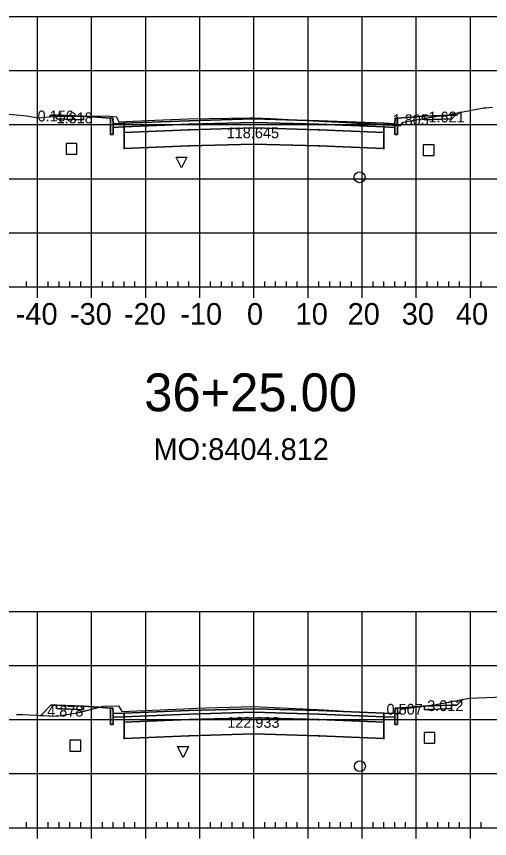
# Model space of a CAD drawing. Extents: x 704834 to 709892, y 372981 to 377533.
# Drawn here: x 707193 to 707280.4, y 373740.8 to 373892.8 of the extents above; entities that cross this region are included whole.
import ezdxf

# ---------------------------------------------------------------- set-up
doc = ezdxf.new("R2010")
doc.units = 0
for name, color, linetype in [('1', 7, 'Continuous'), ('10', 7, 'Continuous'), ('13', 7, 'Continuous'), ('14', 7, 'Continuous'), ('4', 7, 'Continuous'), ('57', 7, 'Continuous'), ('59', 7, 'Continuous'), ('Default_Xsect', 7, 'Continuous'), ('Existing', 7, 'Continuous')]:
    doc.layers.add(name, color=color, linetype=linetype)

msp = doc.modelspace()

# ---------------------------------------------------------------- linework, layer by layer
for points in [[(707199.37, 373874.54), (707199.07, 373874.23)], [(707200.37, 373874.58), (707199.37, 373874.54)], [(707273.37, 373874.58), (707274.37, 373874.54)], [(707274.37, 373874.54), (707274.91, 373875.07)], [(707210.37, 373873.98), (707205.37, 373874.38)], [(707263.37, 373873.98), (707268.37, 373874.38)], [(707274.37, 373765.47), (707275.44, 373766.53)], [(707199.37, 373765.47), (707197.5, 373763.59)], [(707200.37, 373765.51), (707199.37, 373765.47)], [(707210.37, 373764.91), (707205.37, 373765.31)], [(707263.37, 373764.91), (707268.37, 373765.31)], [(707273.37, 373765.51), (707274.37, 373765.47)]]:
    msp.add_lwpolyline(points)
for points in [[(707205.37, 373874.38), (707200.37, 373874.58), (707200.37, 373873.91), (707205.37, 373873.71)], [(707268.37, 373873.71), (707273.37, 373873.91), (707273.37, 373874.58), (707268.37, 373874.38)], [(707210.87, 373872.98), (707210.79, 373873.98), (707210.37, 373873.98), (707210.37, 373870.98), (707210.87, 373870.98)], [(707212.87, 373873.06), (707210.87, 373872.98), (707210.87, 373872.31), (707212.87, 373872.39)], [(707236.87, 373873.23), (707248.87, 373872.87), (707260.87, 373872.39), (707260.87, 373873.06), (707248.87, 373873.54), (707236.87, 373873.9), (707224.87, 373873.54), (707212.87, 373873.06), (707212.87, 373872.39), (707224.87, 373872.87)], [(707236.87, 373872.23), (707248.87, 373871.87), (707260.87, 373871.39), (707260.87, 373872.39), (707248.87, 373872.87), (707236.87, 373873.23), (707224.87, 373872.87), (707212.87, 373872.39), (707212.87, 373871.39), (707224.87, 373871.87)], [(707236.82, 373873.18), (707236.92, 373873.18), (707236.92, 373873.28), (707236.82, 373873.28)], [(707260.87, 373872.39), (707262.87, 373872.31), (707262.87, 373872.98), (707260.87, 373873.06)], [(707262.87, 373870.98), (707263.37, 373870.98), (707263.37, 373873.98), (707262.96, 373873.98), (707262.87, 373872.98)], [(707212.82, 373871.34), (707212.92, 373871.34), (707212.92, 373871.44), (707212.82, 373871.44)], [(707236.87, 373869.23), (707248.87, 373868.87), (707260.87, 373868.39), (707260.87, 373871.39), (707248.87, 373871.87), (707236.87, 373872.23), (707224.87, 373871.87), (707212.87, 373871.39), (707212.87, 373868.39), (707224.87, 373868.87)], [(707224.82, 373871.82), (707224.92, 373871.82), (707224.92, 373871.92), (707224.82, 373871.92)], [(707236.82, 373872.18), (707236.92, 373872.18), (707236.92, 373872.28), (707236.82, 373872.28)], [(707248.82, 373871.82), (707248.92, 373871.82), (707248.92, 373871.92), (707248.82, 373871.92)], [(707260.82, 373871.34), (707260.92, 373871.34), (707260.92, 373871.44), (707260.82, 373871.44)], [(707212.82, 373868.34), (707212.92, 373868.34), (707212.92, 373868.44), (707212.82, 373868.44)], [(707224.82, 373868.82), (707224.92, 373868.82), (707224.92, 373868.92), (707224.82, 373868.92)], [(707236.82, 373869.18), (707236.92, 373869.18), (707236.92, 373869.28), (707236.82, 373869.28)], [(707248.82, 373868.82), (707248.92, 373868.82), (707248.92, 373868.92), (707248.82, 373868.92)], [(707260.82, 373868.34), (707260.92, 373868.34), (707260.92, 373868.44), (707260.82, 373868.44)], [(707205.37, 373765.31), (707200.37, 373765.51), (707200.37, 373764.84), (707205.37, 373764.64)], [(707268.37, 373764.64), (707273.37, 373764.84), (707273.37, 373765.51), (707268.37, 373765.31)], [(707210.87, 373763.91), (707210.79, 373764.91), (707210.37, 373764.91), (707210.37, 373761.91), (707210.87, 373761.91)], [(707212.87, 373763.99), (707210.87, 373763.91), (707210.87, 373763.24), (707212.87, 373763.32)], [(707236.87, 373764.16), (707248.87, 373763.8), (707260.87, 373763.32), (707260.87, 373763.99), (707248.87, 373764.47), (707236.87, 373764.83), (707224.87, 373764.47), (707212.87, 373763.99), (707212.87, 373763.32), (707224.87, 373763.8)], [(707236.87, 373763.16), (707248.87, 373762.8), (707260.87, 373762.32), (707260.87, 373763.32), (707248.87, 373763.8), (707236.87, 373764.16), (707224.87, 373763.8), (707212.87, 373763.32), (707212.87, 373762.32), (707224.87, 373762.8)], [(707236.82, 373764.11), (707236.92, 373764.11), (707236.92, 373764.21), (707236.82, 373764.21)], [(707260.87, 373763.32), (707262.87, 373763.24), (707262.87, 373763.91), (707260.87, 373763.99)], [(707262.87, 373761.91), (707263.37, 373761.91), (707263.37, 373764.91), (707262.96, 373764.91), (707262.87, 373763.91)], [(707212.82, 373762.27), (707212.92, 373762.27), (707212.92, 373762.37), (707212.82, 373762.37)], [(707236.87, 373760.16), (707248.87, 373759.8), (707260.87, 373759.32), (707260.87, 373762.32), (707248.87, 373762.8), (707236.87, 373763.16), (707224.87, 373762.8), (707212.87, 373762.32), (707212.87, 373759.32), (707224.87, 373759.8)], [(707224.82, 373762.75), (707224.92, 373762.75), (707224.92, 373762.85), (707224.82, 373762.85)], [(707236.82, 373763.11), (707236.92, 373763.11), (707236.92, 373763.21), (707236.82, 373763.21)], [(707248.82, 373762.75), (707248.92, 373762.75), (707248.92, 373762.85), (707248.82, 373762.85)], [(707260.82, 373762.27), (707260.92, 373762.27), (707260.92, 373762.37), (707260.82, 373762.37)], [(707212.82, 373759.27), (707212.92, 373759.27), (707212.92, 373759.37), (707212.82, 373759.37)], [(707224.82, 373759.75), (707224.92, 373759.75), (707224.92, 373759.85), (707224.82, 373759.85)], [(707236.82, 373760.11), (707236.92, 373760.11), (707236.92, 373760.21), (707236.82, 373760.21)], [(707248.82, 373759.75), (707248.92, 373759.75), (707248.92, 373759.85), (707248.82, 373759.85)], [(707260.82, 373759.27), (707260.92, 373759.27), (707260.92, 373759.37), (707260.82, 373759.37)]]:
    msp.add_lwpolyline(points, close=True)
at = {"layer": '1'}
for points in [[(707199.07, 373874.23), (707199.71, 373874.29), (707200.37, 373874.3), (707200.37, 373874.58), (707199.37, 373874.54)], [(707205.38, 373874.38), (707209.67, 373874.44), (707211.43, 373874.28), (707211.53, 373874.07), (707211.9, 373873.33), (707218.58, 373873.61), (707224.72, 373873.87), (707236.2, 373874.07), (707236.84, 373874.09), (707239.91, 373873.93), (707249.96, 373873.39), (707253.82, 373873.23), (707263.37, 373872.67), (707263.37, 373870.98), (707262.87, 373870.98), (707262.87, 373872.31), (707260.87, 373872.39), (707260.87, 373871.39), (707260.87, 373868.39), (707248.87, 373868.87), (707236.87, 373869.23), (707224.87, 373868.87), (707212.87, 373868.39), (707212.87, 373871.39), (707212.87, 373872.39), (707210.87, 373872.31), (707210.87, 373870.98), (707210.37, 373870.98), (707210.37, 373873.98)], [(707268.37, 373873.96), (707270.72, 373874.36), (707271.42, 373874.46), (707272.21, 373874.57), (707274.91, 373875.07), (707274.37, 373874.54), (707273.37, 373874.58), (707273.37, 373873.91), (707268.37, 373873.71)], [(707200.37, 373874.3), (707205.37, 373874.38), (707205.37, 373873.71), (707200.37, 373873.91)], [(707263.37, 373872.67), (707264, 373872.64), (707264.14, 373872.87), (707264.37, 373873.29), (707268.37, 373873.96), (707268.37, 373874.38), (707263.37, 373873.98)], [(707223.5, 373864.82), (707222.5, 373866.82), (707224.5, 373866.82)], [(707268.12, 373765.28), (707270.51, 373765.61), (707275.44, 373766.53), (707274.37, 373765.47), (707273.37, 373765.51), (707273.37, 373764.84), (707268.37, 373764.64), (707268.37, 373765.31)], [(707197.5, 373763.59), (707200.47, 373763.44), (707204.56, 373764.11), (707208.22, 373765.08), (707205.37, 373765.31), (707205.37, 373764.64), (707200.37, 373764.84), (707200.37, 373765.51), (707199.37, 373765.47)], [(707208.22, 373765.08), (707208.99, 373765.28), (707211.82, 373765.37), (707212.39, 373764.44), (707212.45, 373764.31), (707223.83, 373764.83), (707226.32, 373764.94), (707228.04, 373764.97), (707236.73, 373765.23), (707239.39, 373765.09), (707249.81, 373764.59), (707255.43, 373764.25), (707263.37, 373763.92), (707263.37, 373761.91), (707262.87, 373761.91), (707262.87, 373763.24), (707260.87, 373763.32), (707260.87, 373762.32), (707260.87, 373759.32), (707248.87, 373759.8), (707236.87, 373760.16), (707224.87, 373759.8), (707212.87, 373759.32), (707212.87, 373762.32), (707212.87, 373763.32), (707210.87, 373763.24), (707210.87, 373761.91), (707210.37, 373761.91), (707210.37, 373764.91)], [(707263.37, 373763.92), (707263.69, 373763.91), (707263.91, 373764.41), (707264.09, 373764.74), (707268.12, 373765.28), (707263.37, 373764.91)], [(707223.77, 373755.83), (707222.77, 373757.83), (707224.77, 373757.83)]]:
    msp.add_lwpolyline(points, close=True, dxfattribs=at)
at = {"layer": '10'}
for points in [[(707202.16, 373867.34), (707204.16, 373867.34), (707204.16, 373869.34), (707202.16, 373869.34)], [(707202.86, 373756.99), (707204.86, 373756.99), (707204.86, 373758.99), (707202.86, 373758.99)]]:
    msp.add_lwpolyline(points, close=True, dxfattribs=at)
at = {"layer": '13'}
for centre in [(707256.39, 373863.08), (707256.46, 373754.2)]:
    msp.add_circle(centre, 1, dxfattribs=at)
at = {"layer": '14'}
for points in [[(707274.91, 373875.07), (707274.91, 373875.12), (707274.91, 373875.07), (707274.86, 373875.07), (707274.91, 373875.07), (707274.91, 373875.02), (707274.91, 373875.07), (707274.96, 373875.07)], [(707199.07, 373874.23), (707199.07, 373874.28), (707199.07, 373874.23), (707199.02, 373874.23), (707199.07, 373874.23), (707199.07, 373874.18), (707199.07, 373874.23), (707199.12, 373874.23)], [(707212.87, 373873.06), (707212.87, 373873.11), (707212.87, 373873.06), (707212.82, 373873.06), (707212.87, 373873.06), (707212.87, 373873.01), (707212.87, 373873.06), (707212.92, 373873.06)], [(707224.87, 373873.54), (707224.87, 373873.59), (707224.87, 373873.54), (707224.82, 373873.54), (707224.87, 373873.54), (707224.87, 373873.49), (707224.87, 373873.54), (707224.92, 373873.54)], [(707236.87, 373873.9), (707236.87, 373873.95), (707236.87, 373873.9), (707236.82, 373873.9), (707236.87, 373873.9), (707236.87, 373873.85), (707236.87, 373873.9), (707236.92, 373873.9)], [(707248.87, 373873.54), (707248.87, 373873.59), (707248.87, 373873.54), (707248.82, 373873.54), (707248.87, 373873.54), (707248.87, 373873.49), (707248.87, 373873.54), (707248.92, 373873.54)], [(707260.87, 373873.06), (707260.87, 373873.11), (707260.87, 373873.06), (707260.82, 373873.06), (707260.87, 373873.06), (707260.87, 373873.01), (707260.87, 373873.06), (707260.92, 373873.06)], [(707275.44, 373766.53), (707275.44, 373766.58), (707275.44, 373766.53), (707275.39, 373766.53), (707275.44, 373766.53), (707275.44, 373766.48), (707275.44, 373766.53), (707275.49, 373766.53)], [(707197.5, 373763.59), (707197.5, 373763.64), (707197.5, 373763.59), (707197.45, 373763.59), (707197.5, 373763.59), (707197.5, 373763.54), (707197.5, 373763.59), (707197.55, 373763.59)], [(707212.87, 373763.99), (707212.87, 373764.04), (707212.87, 373763.99), (707212.82, 373763.99), (707212.87, 373763.99), (707212.87, 373763.94), (707212.87, 373763.99), (707212.92, 373763.99)], [(707224.87, 373764.47), (707224.87, 373764.52), (707224.87, 373764.47), (707224.82, 373764.47), (707224.87, 373764.47), (707224.87, 373764.42), (707224.87, 373764.47), (707224.92, 373764.47)], [(707236.87, 373764.83), (707236.87, 373764.88), (707236.87, 373764.83), (707236.82, 373764.83), (707236.87, 373764.83), (707236.87, 373764.78), (707236.87, 373764.83), (707236.92, 373764.83)], [(707248.87, 373764.47), (707248.87, 373764.52), (707248.87, 373764.47), (707248.82, 373764.47), (707248.87, 373764.47), (707248.87, 373764.42), (707248.87, 373764.47), (707248.92, 373764.47)], [(707260.87, 373763.99), (707260.87, 373764.04), (707260.87, 373763.99), (707260.82, 373763.99), (707260.87, 373763.99), (707260.87, 373763.94), (707260.87, 373763.99), (707260.92, 373763.99)]]:
    msp.add_lwpolyline(points, dxfattribs=at)
at = {"layer": '4'}
for points in [[(707268.14, 373867.09), (707270.14, 373867.09), (707270.14, 373869.09), (707268.14, 373869.09)], [(707268.3, 373758.45), (707270.3, 373758.45), (707270.3, 373760.45), (707268.3, 373760.45)]]:
    msp.add_lwpolyline(points, close=True, dxfattribs=at)
at = {"layer": '57'}
for p, q in [((707136.87, 373892.82), (707336.87, 373892.82)), ((707196.87, 373842.82), (707196.87, 373892.82)), ((707206.87, 373842.82), (707206.87, 373892.82)), ((707216.87, 373842.82), (707216.87, 373892.82)), ((707226.87, 373842.82), (707226.87, 373892.82)), ((707236.87, 373842.82), (707236.87, 373892.82)), ((707246.87, 373842.82), (707246.87, 373892.82)), ((707256.87, 373842.82), (707256.87, 373892.82)), ((707266.87, 373842.82), (707266.87, 373892.82)), ((707276.87, 373842.82), (707276.87, 373892.82)), ((707136.87, 373882.82), (707336.87, 373882.82)), ((707136.87, 373872.82), (707336.87, 373872.82)), ((707136.87, 373862.82), (707336.87, 373862.82)), ((707136.87, 373852.82), (707336.87, 373852.82)), ((707136.87, 373842.82), (707336.87, 373842.82)), ((707136.87, 373842.82), (707336.87, 373842.82)), ((707194.87, 373842.82), (707194.87, 373843.82)), ((707196.87, 373840.82), (707196.87, 373842.82)), ((707198.87, 373842.82), (707198.87, 373843.82)), ((707200.87, 373842.82), (707200.87, 373843.82)), ((707202.87, 373842.82), (707202.87, 373843.82)), ((707204.87, 373842.82), (707204.87, 373843.82)), ((707206.87, 373840.82), (707206.87, 373842.82)), ((707208.87, 373842.82), (707208.87, 373843.82)), ((707210.87, 373842.82), (707210.87, 373843.82)), ((707212.87, 373842.82), (707212.87, 373843.82)), ((707214.87, 373842.82), (707214.87, 373843.82)), ((707216.87, 373840.82), (707216.87, 373842.82)), ((707218.87, 373842.82), (707218.87, 373843.82)), ((707220.87, 373842.82), (707220.87, 373843.82)), ((707222.87, 373842.82), (707222.87, 373843.82)), ((707224.87, 373842.82), (707224.87, 373843.82)), ((707226.87, 373840.82), (707226.87, 373842.82)), ((707228.87, 373842.82), (707228.87, 373843.82)), ((707230.87, 373842.82), (707230.87, 373843.82)), ((707232.87, 373842.82), (707232.87, 373843.82)), ((707234.87, 373842.82), (707234.87, 373843.82)), ((707236.87, 373840.82), (707236.87, 373842.82)), ((707238.87, 373842.82), (707238.87, 373843.82)), ((707240.87, 373842.82), (707240.87, 373843.82)), ((707242.87, 373842.82), (707242.87, 373843.82)), ((707244.87, 373842.82), (707244.87, 373843.82)), ((707246.87, 373840.82), (707246.87, 373842.82)), ((707248.87, 373842.82), (707248.87, 373843.82)), ((707250.87, 373842.82), (707250.87, 373843.82)), ((707252.87, 373842.82), (707252.87, 373843.82)), ((707254.87, 373842.82), (707254.87, 373843.82)), ((707256.87, 373840.82), (707256.87, 373842.82)), ((707258.87, 373842.82), (707258.87, 373843.82)), ((707260.87, 373842.82), (707260.87, 373843.82)), ((707262.87, 373842.82), (707262.87, 373843.82)), ((707264.87, 373842.82), (707264.87, 373843.82)), ((707266.87, 373840.82), (707266.87, 373842.82)), ((707268.87, 373842.82), (707268.87, 373843.82)), ((707270.87, 373842.82), (707270.87, 373843.82)), ((707272.87, 373842.82), (707272.87, 373843.82)), ((707274.87, 373842.82), (707274.87, 373843.82)), ((707276.87, 373840.82), (707276.87, 373842.82)), ((707278.87, 373842.82), (707278.87, 373843.82)), ((707136.87, 373782.82), (707336.87, 373782.82)), ((707196.87, 373742.82), (707196.87, 373782.82)), ((707206.87, 373742.82), (707206.87, 373782.82)), ((707216.87, 373742.82), (707216.87, 373782.82)), ((707226.87, 373742.82), (707226.87, 373782.82)), ((707236.87, 373742.82), (707236.87, 373782.82)), ((707246.87, 373742.82), (707246.87, 373782.82)), ((707256.87, 373742.82), (707256.87, 373782.82)), ((707266.87, 373742.82), (707266.87, 373782.82)), ((707276.87, 373742.82), (707276.87, 373782.82)), ((707136.87, 373772.82), (707336.87, 373772.82)), ((707136.87, 373762.82), (707336.87, 373762.82)), ((707136.87, 373752.82), (707336.87, 373752.82)), ((707194.87, 373742.82), (707194.87, 373743.82)), ((707198.87, 373742.82), (707198.87, 373743.82)), ((707200.87, 373742.82), (707200.87, 373743.82)), ((707202.87, 373742.82), (707202.87, 373743.82)), ((707204.87, 373742.82), (707204.87, 373743.82)), ((707208.87, 373742.82), (707208.87, 373743.82)), ((707210.87, 373742.82), (707210.87, 373743.82)), ((707212.87, 373742.82), (707212.87, 373743.82)), ((707214.87, 373742.82), (707214.87, 373743.82)), ((707218.87, 373742.82), (707218.87, 373743.82)), ((707220.87, 373742.82), (707220.87, 373743.82)), ((707222.87, 373742.82), (707222.87, 373743.82)), ((707224.87, 373742.82), (707224.87, 373743.82)), ((707228.87, 373742.82), (707228.87, 373743.82)), ((707230.87, 373742.82), (707230.87, 373743.82)), ((707232.87, 373742.82), (707232.87, 373743.82)), ((707234.87, 373742.82), (707234.87, 373743.82)), ((707238.87, 373742.82), (707238.87, 373743.82)), ((707240.87, 373742.82), (707240.87, 373743.82)), ((707242.87, 373742.82), (707242.87, 373743.82)), ((707244.87, 373742.82), (707244.87, 373743.82)), ((707248.87, 373742.82), (707248.87, 373743.82)), ((707250.87, 373742.82), (707250.87, 373743.82)), ((707252.87, 373742.82), (707252.87, 373743.82)), ((707254.87, 373742.82), (707254.87, 373743.82)), ((707258.87, 373742.82), (707258.87, 373743.82)), ((707260.87, 373742.82), (707260.87, 373743.82)), ((707262.87, 373742.82), (707262.87, 373743.82)), ((707264.87, 373742.82), (707264.87, 373743.82)), ((707268.87, 373742.82), (707268.87, 373743.82)), ((707270.87, 373742.82), (707270.87, 373743.82)), ((707272.87, 373742.82), (707272.87, 373743.82)), ((707274.87, 373742.82), (707274.87, 373743.82)), ((707278.87, 373742.82), (707278.87, 373743.82)), ((707136.87, 373742.82), (707336.87, 373742.82)), ((707136.87, 373742.82), (707336.87, 373742.82)), ((707196.87, 373740.82), (707196.87, 373742.82)), ((707206.87, 373740.82), (707206.87, 373742.82)), ((707216.87, 373740.82), (707216.87, 373742.82)), ((707226.87, 373740.82), (707226.87, 373742.82)), ((707236.87, 373740.82), (707236.87, 373742.82)), ((707246.87, 373740.82), (707246.87, 373742.82)), ((707256.87, 373740.82), (707256.87, 373742.82)), ((707266.87, 373740.82), (707266.87, 373742.82)), ((707276.87, 373740.82), (707276.87, 373742.82))]:
    msp.add_line(p, q, dxfattribs=at)
at = {"layer": 'Default_Xsect'}
for points in [[(707199.07, 373874.23), (707199.37, 373874.54), (707200.37, 373874.58), (707205.37, 373874.38), (707210.37, 373873.98), (707210.79, 373873.98), (707210.87, 373872.98), (707212.87, 373873.06), (707224.87, 373873.54), (707236.87, 373873.9), (707248.87, 373873.54), (707260.87, 373873.06), (707262.87, 373872.98), (707262.96, 373873.98), (707263.37, 373873.98), (707268.37, 373874.38), (707273.37, 373874.58), (707274.37, 373874.54), (707274.91, 373875.07)], [(707197.5, 373763.59), (707199.37, 373765.47), (707200.37, 373765.51), (707205.37, 373765.31), (707210.37, 373764.91), (707210.79, 373764.91), (707210.87, 373763.91), (707212.87, 373763.99), (707224.87, 373764.47), (707236.87, 373764.83), (707248.87, 373764.47), (707260.87, 373763.99), (707262.87, 373763.91), (707262.96, 373764.91), (707263.37, 373764.91), (707268.37, 373765.31), (707273.37, 373765.51), (707274.37, 373765.47), (707275.44, 373766.53)]]:
    msp.add_lwpolyline(points, dxfattribs=at)
at = {"layer": 'Existing'}
for points in [[(707191.67, 373874.77), (707194.85, 373874.43), (707197, 373874.07), (707199.71, 373874.29), (707209.67, 373874.44), (707211.43, 373874.28), (707211.53, 373874.07), (707211.9, 373873.33), (707218.58, 373873.61), (707224.72, 373873.87), (707236.2, 373874.07), (707236.84, 373874.09), (707239.91, 373873.93), (707249.96, 373873.39), (707253.82, 373873.23), (707264, 373872.64), (707264.14, 373872.87), (707264.37, 373873.29), (707270.72, 373874.36), (707271.42, 373874.46), (707272.21, 373874.57), (707279.35, 373875.9), (707279.79, 373875.94), (707280.32, 373875.99), (707280.95, 373876.03)], [(707192.99, 373763.73), (707194.1, 373763.77), (707194.14, 373763.77), (707194.19, 373763.76), (707200.47, 373763.44), (707204.56, 373764.11), (707208.99, 373765.28), (707211.82, 373765.37), (707212.39, 373764.44), (707212.45, 373764.31), (707223.83, 373764.83), (707226.32, 373764.94), (707228.04, 373764.97), (707236.73, 373765.23), (707239.39, 373765.09), (707249.81, 373764.59), (707255.43, 373764.25), (707263.69, 373763.91), (707263.91, 373764.41), (707264.09, 373764.74), (707270.51, 373765.61), (707276.66, 373766.75), (707287.67, 373767.21)]]:
    msp.add_lwpolyline(points, dxfattribs=at)

# ---------------------------------------------------------------- texts
at = {"layer": '1'}
msp.add_text('36+25.00', height=7, dxfattribs=at).set_placement((707216.6, 373819.82))
at = {"layer": '14'}
for p in [(707200.34, 373874.53), (707273.34, 373874.53), (707200.34, 373873.86), (707205.34, 373873.66), (707268.34, 373873.66), (707273.34, 373873.86), (707200.34, 373765.46), (707273.34, 373765.46), (707200.34, 373764.79), (707205.34, 373764.59), (707268.34, 373764.59), (707273.34, 373764.79)]:
    msp.add_text('+', height=0.1, dxfattribs=at).set_placement(p)
at = {"layer": '57'}
for s, p in [('-40', (707192.87, 373835.82)), ('-30', (707202.87, 373835.82)), ('-20', (707212.87, 373835.82)), ('-10', (707223.26, 373835.82)), ('0', (707235.58, 373835.82)), ('10', (707244.57, 373835.82)), ('20', (707254.18, 373835.82)), ('30', (707264.18, 373835.82)), ('40', (707274.18, 373835.82))]:
    msp.add_text(s, height=4, dxfattribs=at).set_placement(p)
at = {"layer": '59'}
for s, height, p in [('0.156', 2, (707196.9, 373873.41)), ('1.318', 2, (707200.4, 373873.07)), ('1.805', 2, (707262.49, 373872.72)), ('1.621', 2, (707269.11, 373873.22)), ('118.645', 2, (707231.83, 373870.29)), ('MO:8404.812', 4, (707218.31, 373810.82)), ('4.878', 2, (707198.67, 373763.38)), ('0.507', 2, (707261.37, 373763.72)), ('3.012', 2, (707268.88, 373764.39)), ('122.933', 2, (707231.93, 373761.3))]:
    msp.add_text(s, height=height, dxfattribs=at).set_placement(p)

doc.saveas('drawing.dxf')
